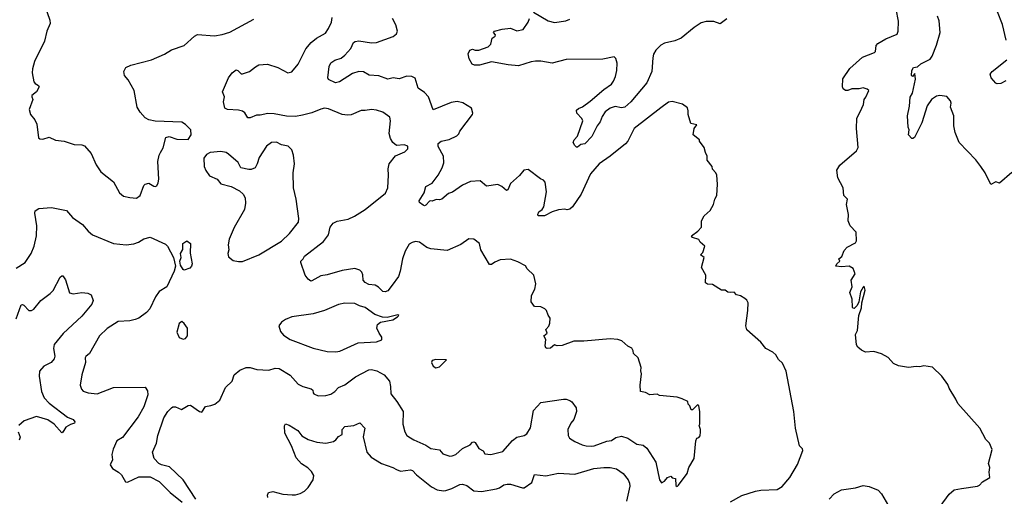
# Model space of a CAD drawing. Extents: x 1771496 to 1971148, y 471553 to 643630.
# Tile 663 of 702: x 1912383 to 1920172, y 551565 to 555336. Entities that reach past the tile are written whole.
import ezdxf

# ---------------------------------------------------------------- set-up
doc = ezdxf.new("R2010")
doc.units = 0

msp = doc.modelspace()

# ---------------------------------------------------------------- linework, layer by layer
at = {"layer": '0CON10XD'}
for points in [[(1920187.5, 555175), (1920158.2, 555298.2), (1920117.3, 555397.3), (1920045.3, 555515), (1920002.1, 555645), (1919975, 555678.5), (1919890, 555755), (1919877.5, 555785), (1919905, 555792), (1919965, 555785.8), (1920065, 555856), (1920126.6, 555873.4), (1920146.2, 555885), (1920152, 555905), (1920146, 555925), (1920121.2, 555965), (1920087.5, 555995), (1920082.5, 556015), (1920090, 556025), (1920105, 556030), (1920165, 556037.5), (1920195, 556091.2)], [(1912582.5, 555445), (1912622.3, 555332.3), (1912623.8, 555305), (1912598, 555245), (1912578, 555165), (1912500.6, 555005), (1912483.4, 554946.6), (1912481.4, 554915), (1912495.8, 554845), (1912505, 554830), (1912532, 554815), (1912536.9, 554805), (1912514.7, 554765.3), (1912477.5, 554735), (1912477.5, 554725), (1912486.2, 554705), (1912456.7, 554625), (1912468, 554585), (1912503.2, 554543.2), (1912518.3, 554508.3), (1912530.8, 554400.8), (1912542, 554392), (1912565, 554391.2), (1912615, 554405.8), (1912665, 554382.5), (1912735, 554375.6), (1912815, 554348), (1912875, 554345.8), (1912895, 554338), (1912947.6, 554277.6), (1912987.3, 554187.3), (1913025, 554133.3), (1913125, 554052.5), (1913173.3, 553965), (1913205, 553940), (1913255, 553928), (1913305.8, 553924.2), (1913336, 553945), (1913365, 554023.3), (1913375, 554034), (1913405, 554042.9), (1913445, 554020), (1913455, 554016.9), (1913467.4, 554022.6), (1913479.1, 554045), (1913483.1, 554075), (1913476.7, 554215), (1913487.5, 554265), (1913498, 554285), (1913518.9, 554321.1), (1913540, 554405), (1913565, 554412.5), (1913625, 554391.2), (1913715, 554387.5), (1913738.8, 554425), (1913736.7, 554465), (1913695.8, 554505.8), (1913665, 554523.8), (1913455, 554532.9), (1913403.6, 554543.6), (1913375, 554559.2), (1913335, 554603.3), (1913313.2, 554643.2), (1913288, 554775), (1913240.9, 554860.9), (1913212.5, 554895), (1913205.7, 554925), (1913223.5, 554956.5), (1913263.3, 554975), (1913425, 555017.5), (1913527.9, 555062.1), (1913585, 555096), (1913685, 555131.2), (1913765, 555206.2), (1913788.8, 555218.8), (1913925, 555206.7), (1913985, 555217.5), (1914045, 555236.7), (1914235, 555340)], [(1919665.6, 551484.4), (1919735, 551581.2), (1919775, 551615.8), (1919835, 551626), (1919960, 551645), (1919975, 551652.5), (1919999.3, 551680.7), (1920057.5, 551715), (1920052.5, 551755), (1920057, 551793), (1920047.5, 551825), (1920076.7, 551935), (1920055.9, 551985.9), (1920027.5, 552015), (1919977.5, 552105), (1919805, 552300), (1919790, 552335), (1919735, 552420), (1919725, 552450), (1919677.5, 552515), (1919605, 552587.5), (1919535, 552597.5), (1919505, 552590), (1919475, 552592.5), (1919415, 552583.8), (1919335, 552596.2), (1919295, 552616.7), (1919253.6, 552663.6), (1919201.7, 552691.7), (1919140.7, 552710.7), (1919075, 552706.7), (1919041.7, 552721.7), (1919012.5, 552745), (1919004.2, 552764.2), (1918995.7, 552845), (1919012.2, 552877.8), (1919020.8, 552995), (1919043.8, 553055), (1919046.2, 553095), (1919070.6, 553195), (1919065, 553226.7), (1919055, 553220), (1919035, 553182.5), (1919020.8, 553105), (1919007.8, 553075), (1918985, 553050.8), (1918975, 553052.5), (1918972.4, 553062.4), (1918969.4, 553125), (1918951.4, 553178.6), (1918967.7, 553222.3), (1918961.2, 553275), (1918992.2, 553325), (1918977.7, 553367.7), (1918945, 553384.6), (1918885, 553380.8), (1918840, 553385), (1918847.5, 553405), (1918870, 553425), (1918862.5, 553445), (1918886.7, 553463.3), (1918905, 553510), (1918930, 553535), (1918995, 553570), (1919002.5, 553585), (1919000, 553655), (1918952.5, 553705), (1918937.5, 553745), (1918940, 553795), (1918923.8, 553875), (1918932.5, 553915), (1918904, 553945), (1918898.8, 554005), (1918856.2, 554085), (1918848.8, 554145), (1918871.2, 554185), (1919003, 554297), (1919016.7, 554325), (1919003.8, 554475), (1919005.8, 554554.2), (1919046.2, 554635), (1919057.5, 554665), (1919062.5, 554705), (1919077, 554723), (1919100, 554775), (1919087, 554787), (1919055, 554796.2), (1919025, 554790), (1918965, 554790), (1918935, 554776.7), (1918915, 554776.7), (1918898.3, 554788.3), (1918891.2, 554805), (1918895, 554867.5), (1918949.1, 554950.9), (1919050.9, 555039.1), (1919146.7, 555075), (1919153.3, 555085), (1919158.3, 555131.7), (1919172.7, 555147.3), (1919235, 555183.8), (1919325, 555220), (1919331.5, 555245), (1919335.3, 555325), (1919318.1, 555418.1)], [(1914125, 552563.8), (1914175, 552584), (1914205, 552584), (1914259.3, 552569.3), (1914355, 552563.5), (1914405, 552578.9), (1914435, 552577.5), (1914522.4, 552522.4), (1914585, 552452), (1914623.6, 552433.6), (1914687.5, 552415), (1914702.5, 552405), (1914703.3, 552385), (1914710, 552375), (1914745, 552358.8), (1914805, 552362.5), (1914845.6, 552374.4), (1914876.7, 552395), (1914905, 552426.7), (1914955, 552446), (1915040.5, 552509.5), (1915144.4, 552565.6), (1915165, 552568.6), (1915208.7, 552558.7), (1915265.5, 552525.5), (1915308, 552475), (1915317.5, 552435), (1915318.8, 552375), (1915366, 552315), (1915417.1, 552235), (1915414.2, 552135), (1915430, 552075), (1915445, 552046.2), (1915475, 552028), (1915500.9, 552010.9), (1915595, 551970), (1915635, 551944.4), (1915703.5, 551933.5), (1915730.7, 551900.7), (1915785, 551882.9), (1915805, 551884.3), (1915832.8, 551897.2), (1915885, 551942.5), (1915946.5, 551973.5), (1915965, 551993.8), (1915975, 551996), (1915985, 551990), (1916014.5, 551944.5), (1916050, 551925), (1916061.7, 551901.7), (1916110, 551895), (1916205, 551920.8), (1916282.8, 552007.2), (1916315, 552034.4), (1916375, 552047.1), (1916395, 552059.2), (1916425, 552106.7), (1916447.3, 552245), (1916505, 552306.7), (1916685, 552334.3), (1916705, 552332.9), (1916734.3, 552324.3), (1916751.3, 552311.3), (1916784.3, 552264.3), (1916787.5, 552235), (1916766.4, 552173.6), (1916742, 552145), (1916720, 552095), (1916721.2, 552045), (1916731.2, 552025), (1916775, 551997.5), (1916832.4, 551972.4), (1916865, 551963.5), (1916905, 551962.2), (1916926.7, 551965), (1917028, 552002), (1917065, 552005.5), (1917098.3, 552031.7), (1917145, 552041.4), (1917195, 552025.8), (1917265, 551977.1), (1917315, 551969.5), (1917345, 551947.1), (1917415.8, 551835.8), (1917444, 551695), (1917460.7, 551670.7), (1917485.4, 551684.6), (1917508.8, 551715), (1917533.3, 551723.3), (1917545, 551712.5), (1917570, 551705), (1917575, 551650), (1917585, 551642.5), (1917595, 551652.5), (1917662.5, 551745), (1917676.4, 551793.6), (1917717.5, 551865), (1917732.5, 552005), (1917740, 552025), (1917755, 552030), (1917767, 552043), (1917770, 552075), (1917770, 552095), (1917757.5, 552125), (1917762.5, 552135), (1917762.5, 552235), (1917755, 552280), (1917745, 552290), (1917705, 552250), (1917695, 552250), (1917685, 552280), (1917672.5, 552295), (1917670, 552315), (1917625, 552337.5), (1917585, 552350), (1917445, 552362.5), (1917425, 552372.5), (1917368.3, 552368.3), (1917335, 552387.5), (1917293.6, 552393.6), (1917291.2, 552445), (1917302.5, 552535), (1917297, 552557), (1917300, 552585), (1917275, 552660), (1917240, 552695), (1917237.5, 552715), (1917225, 552737.5), (1917195, 552752.5), (1917145.6, 552795.6), (1917115, 552805.8), (1917055, 552810.8), (1916845, 552792.2), (1916766.5, 552793.5), (1916675, 552757.5), (1916635, 552756), (1916615, 552763.3), (1916581.7, 552738.3), (1916555, 552733.3), (1916545, 552740), (1916539.2, 552755), (1916545.7, 552805), (1916530, 552835), (1916557.1, 552855), (1916546, 552885), (1916568.3, 552911.7), (1916577.9, 552935), (1916580, 552975), (1916565, 552998), (1916550.8, 553035), (1916538.3, 553048.3), (1916505, 553063.2), (1916455, 553066.7), (1916430, 553105), (1916432.5, 553155), (1916458.8, 553205), (1916466.2, 553245), (1916451.2, 553315), (1916397.5, 553365), (1916385, 553387.5), (1916325, 553421.2), (1916265, 553440), (1916185, 553436.2), (1916141.7, 553418.3), (1916115, 553400), (1916099.3, 553399.3), (1916030, 553515), (1916021.2, 553565), (1915975, 553599.2), (1915935, 553601.2), (1915873.8, 553556.2), (1915765, 553510), (1915635, 553521.8), (1915604.7, 553534.7), (1915545, 553575.6), (1915515, 553580), (1915487, 553573), (1915465, 553558.8), (1915431.9, 553505), (1915411.4, 553445), (1915392.2, 553345), (1915378.6, 553305), (1915330, 553235), (1915295, 553190), (1915275, 553183.1), (1915255, 553185.7), (1915220.2, 553220.2), (1915195.3, 553235.3), (1915145, 553241.8), (1915115, 553256.4), (1915098.9, 553275), (1915096.2, 553316.2), (1915088.3, 553338.3), (1915073.4, 553353.4), (1915035, 553368.1), (1914935, 553350.9), (1914815, 553316.7), (1914765, 553309.4), (1914695, 553270), (1914685, 553267.8), (1914665, 553282.2), (1914641.6, 553315), (1914605.7, 553414.3), (1914606, 553425), (1914626.3, 553443.7), (1914635, 553466), (1914785, 553582), (1914825.8, 553635), (1914838.8, 553695), (1914863.8, 553725), (1914895, 553740.6), (1914982.4, 553757.6), (1915030.7, 553780.7), (1915115, 553833.1), (1915276.2, 553963.8), (1915294.4, 554005), (1915300.9, 554105), (1915297.8, 554155), (1915305.5, 554194.5), (1915355, 554260), (1915429.3, 554290.7), (1915452.5, 554315), (1915452.5, 554335), (1915423.9, 554346.1), (1915365, 554340), (1915335, 554363.3), (1915315.8, 554395), (1915307.1, 554435), (1915316.7, 554535), (1915310, 554565), (1915255, 554604), (1915205, 554620.8), (1915165, 554626), (1915115, 554616.7), (1915085, 554618), (1915006.2, 554583.8), (1914975, 554580.4), (1914935, 554585.4), (1914825, 554631.8), (1914795, 554634.5), (1914765, 554628.2), (1914695, 554598.8), (1914619.2, 554580.8), (1914565, 554568.8), (1914493.2, 554573.2), (1914395, 554591.8), (1914345, 554592.7), (1914285, 554580), (1914255, 554580.6), (1914205, 554559.2), (1914188, 554558), (1914165, 554598.8), (1914145, 554611.9), (1914115, 554619.5), (1914025.6, 554625.6), (1914005.6, 554635.6), (1913996, 554685), (1914001.8, 554725), (1913986.6, 554765), (1914035, 554876.5), (1914065, 554914.4), (1914095, 554938.9), (1914109.4, 554935), (1914135, 554908.1), (1914145, 554907.8), (1914202, 554925), (1914247.4, 554962.6), (1914275, 554977.5), (1914344.4, 554984.4), (1914425, 554958.6), (1914505, 554915.8), (1914535, 554922), (1914586.9, 554985), (1914647.8, 555105), (1914687.5, 555155), (1914731.4, 555188.6), (1914801.7, 555228.3), (1914827.1, 555265), (1914850, 555315), (1914854.2, 555354.2)], [(1918005, 551521.8), (1918095, 551572.7), (1918203.9, 551606.1), (1918245, 551613.5), (1918375, 551618.9), (1918415, 551641.6), (1918475.2, 551715), (1918535, 551815.7), (1918578, 551928), (1918575, 551940), (1918552.5, 551965), (1918520, 552105), (1918508, 552235), (1918445.8, 552555.8), (1918418.8, 552618.8), (1918387, 552647), (1918363.8, 552685), (1918340, 552705), (1918285, 552734.5), (1918245.9, 552785.9), (1918135, 552882.7), (1918126.7, 552915), (1918144.6, 553035), (1918145.6, 553095.6), (1918135.6, 553115.6), (1918118.8, 553128.8), (1918085, 553150), (1918055, 553160), (1918035, 553180), (1918003.6, 553176.4), (1917985, 553181.2), (1917965, 553196), (1917935, 553196.7), (1917865, 553240), (1917825, 553243.3), (1917807.5, 553255), (1917810, 553315), (1917777.5, 553375), (1917797.5, 553455), (1917770, 553475), (1917787, 553493), (1917803.8, 553545), (1917767.5, 553575), (1917755, 553597.5), (1917705, 553612.5), (1917697.5, 553625), (1917747.7, 553662.3), (1917777.5, 553695), (1917777.5, 553745), (1917797.5, 553785), (1917845, 553827.5), (1917872.5, 553875), (1917882.5, 553915), (1917897.5, 553945), (1917903.3, 554035), (1917897.5, 554105), (1917890, 554125), (1917863, 554153), (1917860, 554175), (1917822.5, 554225), (1917822.5, 554255), (1917807.5, 554285), (1917797.5, 554325), (1917760, 554375), (1917760, 554385), (1917710, 554425), (1917717.5, 554475), (1917740, 554505), (1917692.5, 554515), (1917672.5, 554585), (1917672.5, 554615), (1917665, 554637.5), (1917627.7, 554667.7), (1917545, 554689.2), (1917515, 554682), (1917455, 554638.8), (1917245, 554473.8), (1917194, 554375), (1917176.6, 554353.4), (1917055, 554255.7), (1916967.5, 554195), (1916899.2, 554115), (1916823.9, 553956.1), (1916757.5, 553855), (1916735, 553838), (1916715, 553831.2), (1916695.8, 553835.8), (1916645, 553832.5), (1916594.3, 553815.7), (1916535.6, 553784.4), (1916484.7, 553784.7), (1916482.5, 553795), (1916490.7, 553815), (1916515.6, 553834.4), (1916530.4, 553855), (1916549.6, 553975), (1916539.1, 554049.1), (1916525.8, 554065.8), (1916502.5, 554077.5), (1916405, 554150), (1916370, 554145), (1916335.7, 554104.3), (1916265, 554038.8), (1916245, 553990), (1916235, 553984), (1916196.7, 554015), (1916165, 554031.2), (1916075, 554020), (1916025, 554061.2), (1915950, 554055), (1915885, 554027.5), (1915807.6, 553972.4), (1915775, 553960), (1915722.5, 553915), (1915705, 553910), (1915677, 553913), (1915645, 553900), (1915635, 553903.3), (1915625, 553900), (1915595, 553867.5), (1915585, 553862.5), (1915575, 553867.5), (1915545, 553890), (1915543.3, 553903.3), (1915583.3, 553965), (1915596.7, 554015), (1915645, 554041.2), (1915694.6, 554105.4), (1915726.2, 554163.8), (1915737.6, 554202.4), (1915734.4, 554255), (1915692.4, 554332.4), (1915694.5, 554355), (1915716.2, 554375), (1915780.9, 554389.1), (1915842.1, 554417.9), (1915857, 554433), (1915863.8, 554453.8), (1915963.8, 554585), (1915967, 554597), (1915955.9, 554635.9), (1915888.3, 554678.3), (1915845, 554688.6), (1915795, 554680.8), (1915655, 554623.3), (1915616.2, 554725), (1915585, 554758.5), (1915535.5, 554795), (1915512.5, 554872.5), (1915485.8, 554885.8), (1915445, 554890), (1915385, 554868.2), (1915336.8, 554876.8), (1915294.5, 554864.5), (1915222.8, 554892.8), (1915146.7, 554896.7), (1915103.2, 554923.2), (1915065, 554926.5), (1915015, 554909.5), (1914913.3, 554845), (1914880, 554835), (1914825, 554862.5), (1914820, 554875), (1914831.2, 554965), (1914844.3, 554995.7), (1914876.7, 555015), (1914925, 555030.8), (1914955, 555055.8), (1915001.4, 555108.6), (1915022.5, 555155), (1915035.6, 555164.4), (1915065, 555168.5), (1915165, 555151.5), (1915205, 555155.5), (1915336.9, 555203.1), (1915364.2, 555225), (1915371.5, 555245), (1915357.9, 555295), (1915332.1, 555345)], [(1917976.6, 555343.4), (1917925, 555302), (1917875, 555321.4), (1917815, 555320.6), (1917775, 555311.1), (1917717.5, 555275), (1917615, 555190.5), (1917565, 555167.8), (1917485, 555150.8), (1917455, 555134), (1917416, 555095), (1917397.9, 555062.1), (1917391.1, 555035), (1917383.3, 554925), (1917344.5, 554835), (1917217.9, 554685), (1917171.4, 554645), (1917145, 554639.6), (1917095, 554648.9), (1917054.2, 554635), (1917015, 554606.5), (1916990, 554570), (1916975, 554527.1), (1916952.7, 554497.3), (1916908.6, 554411.4), (1916855, 554353.1), (1916821.1, 554348.9), (1916795, 554327.5), (1916788.3, 554328.3), (1916775, 554340), (1916762.5, 554365), (1916770, 554385), (1916796.9, 554413.1), (1916838, 554535), (1916831.2, 554555), (1916791.1, 554595), (1916789.1, 554620.9), (1916805, 554634.4), (1916835, 554645.6), (1916895, 554690), (1917005, 554784.2), (1917063.8, 554825), (1917081.2, 554848.8), (1917095.8, 554885), (1917107.1, 554935), (1917110.5, 554990.5), (1917099.5, 555029.5), (1917085, 555041.2), (1916995, 555024.2), (1916705, 555020), (1916595, 554991.8), (1916505, 555007.5), (1916463.6, 555006.4), (1916428.3, 555001.7), (1916328.7, 554971.3), (1916247.6, 554977.6), (1916115, 555001.9), (1916020, 554975), (1915980, 554975), (1915963.6, 554983.6), (1915937.5, 555025), (1915931.2, 555065), (1915943.3, 555095), (1915965, 555103.8), (1915985.6, 555095.6), (1916015, 555094.4), (1916090, 555120), (1916109.1, 555140.9), (1916121.3, 555188.7), (1916143.3, 555205), (1916145.8, 555215), (1916132.5, 555235), (1916138.8, 555245), (1916200.8, 555260.8), (1916265, 555268.5), (1916315, 555247.8), (1916365, 555258.1), (1916405.6, 555315), (1916416.5, 555345)], [(1916448.8, 555395), (1916565, 555326.7), (1916612.8, 555312.8), (1916703, 555327), (1916735, 555339.1)], [(1920233.2, 554126.8), (1920135, 554043.3), (1920105, 554052.5), (1920065, 554032.5), (1920020, 554125), (1919985.5, 554175.5), (1919946.4, 554226.4), (1919816.2, 554365), (1919784.4, 554444.4), (1919774.2, 554495), (1919772.9, 554575), (1919747.1, 554645), (1919752.5, 554675), (1919747.8, 554695), (1919718.1, 554728.1), (1919663, 554737), (1919635, 554730.5), (1919597.1, 554705), (1919562.9, 554655), (1919520.3, 554519.7), (1919462.5, 554405), (1919450, 554395), (1919440, 554395), (1919413.8, 554425), (1919419.4, 554465), (1919412.9, 554485), (1919406.9, 554575), (1919422.9, 554652.9), (1919427.9, 554722.1), (1919445.8, 554755), (1919469.5, 554865), (1919465, 554910), (1919445, 554887.5), (1919437.5, 554895), (1919441.1, 554935), (1919455, 554957.1), (1919485, 554962.9), (1919513.3, 554986.7), (1919585.4, 555024.6), (1919602.5, 555047.5), (1919636.5, 555135), (1919666.2, 555235), (1919657.9, 555327.9), (1919645, 555363.8)], [(1920185, 554852), (1920145, 554830), (1920117, 554827), (1920105, 554832.5), (1920067.5, 554875), (1920061.2, 554905), (1920076.7, 554925), (1920192.6, 555017.4)], [(1914115, 553422), (1914145, 553424), (1914275, 553475.7), (1914455, 553584.4), (1914518.6, 553645), (1914589.2, 553735), (1914591.7, 553761.7), (1914571.2, 553915), (1914550, 554005), (1914546.2, 554125), (1914556.2, 554195), (1914548.8, 554265), (1914536.2, 554305), (1914505.7, 554335.7), (1914455, 554346), (1914415, 554366.2), (1914375, 554363.8), (1914335.9, 554334.1), (1914276.2, 554245), (1914262, 554195), (1914245, 554162.5), (1914215, 554151.2), (1914195, 554151.2), (1914133.3, 554165), (1914110, 554205), (1914035, 554272), (1914015, 554285.7), (1913975, 554294.2), (1913890, 554285), (1913860.5, 554269.5), (1913840.7, 554239.3), (1913842, 554175), (1913855, 554142.5), (1913885, 554101.2), (1913944.1, 554074.1), (1913975, 554036), (1914055, 554015.7), (1914121.2, 553981.2), (1914151.2, 553955), (1914167.3, 553927.3), (1914170, 553885), (1914160, 553835), (1914078.7, 553691.3), (1914040.7, 553599.3), (1914033.3, 553555), (1914036.7, 553515), (1914028.6, 553485), (1914035, 553460), (1914070.5, 553430.5), (1914115, 553422)], [(1912355, 553369.2), (1912425, 553416), (1912474.5, 553485.5), (1912497, 553543), (1912516.2, 553625), (1912518.2, 553705), (1912502.1, 553805), (1912505.4, 553824.6), (1912535, 553842), (1912635, 553850.8), (1912752.5, 553825), (1912800.3, 553770.3), (1912880.8, 553715), (1912925, 553663.8), (1912960, 553635), (1913125, 553565.7), (1913225, 553554.4), (1913285, 553561.4), (1913322.5, 553575), (1913365, 553603.3), (1913415, 553616.2), (1913535, 553560.8), (1913553.2, 553543.2), (1913600, 553455), (1913615.6, 553385), (1913604, 553345), (1913548, 553222), (1913487.5, 553185), (1913457.6, 553142.4), (1913411.5, 553048.5), (1913385, 553019.2), (1913325, 552975.8), (1913295, 552962.9), (1913255, 552954), (1913162.5, 552947.5), (1913075, 552892.5), (1913013.3, 552835), (1912935.8, 552694.2), (1912905, 552670), (1912900.6, 552659.4), (1912903.1, 552625), (1912874.3, 552525), (1912861.2, 552445), (1912871.7, 552411.7), (1912885.9, 552395.9), (1912925, 552382.5), (1912995, 552376.7), (1913125, 552425.8), (1913375, 552427.5), (1913395, 552400), (1913397.5, 552367.5), (1913365, 552272.5), (1913320, 552195), (1913195, 552030), (1913151.2, 552005), (1913122.7, 551937.3), (1913112.9, 551895), (1913117.1, 551855), (1913098.8, 551815), (1913116.1, 551786.1), (1913165, 551756.2), (1913187.5, 551735), (1913218.8, 551678.8), (1913235, 551678), (1913325, 551720), (1913415, 551720), (1913485, 551683.3), (1913573.3, 551595), (1913668.8, 551518.8)], [(1913685, 553354.2), (1913675, 553360), (1913655.7, 553395), (1913649.2, 553425), (1913659.2, 553455), (1913656, 553485), (1913673, 553517), (1913672.5, 553565), (1913705, 553587.5), (1913733.3, 553565), (1913732.3, 553487.7), (1913746.6, 553403.4), (1913741.4, 553385), (1913729.1, 553370.9), (1913685, 553354.2)], [(1912355, 552970), (1912395, 553080), (1912405, 553083.3), (1912415, 553076.7), (1912455, 553034), (1912475, 553034.2), (1912495, 553046), (1912549.2, 553115), (1912625, 553169.4), (1912647.4, 553192.6), (1912702.4, 553297.6), (1912715, 553308.8), (1912725, 553308.8), (1912745, 553276.7), (1912775.8, 553175.8), (1912807, 553167), (1912875, 553177.8), (1912921.4, 553171.4), (1912948.3, 553158.3), (1912963.9, 553113.9), (1912952.5, 553085), (1912875, 552990.8), (1912726.5, 552853.5), (1912656.2, 552765), (1912650, 552735), (1912662, 552675), (1912655, 552652.5), (1912631.2, 552625), (1912575, 552593.8), (1912538.8, 552555), (1912538, 552515), (1912554.4, 552395), (1912575.6, 552345), (1912615, 552301.4), (1912761.1, 552191.1), (1912805, 552172), (1912820, 552155), (1912817.5, 552145), (1912785, 552134.2), (1912748.3, 552111.7), (1912725, 552072.5), (1912715, 552066.7), (1912655, 552135.7), (1912605, 552169.1), (1912515, 552195.6), (1912417.9, 552162.1), (1912376.7, 552125)], [(1914885, 552708.1), (1914915, 552714.4), (1915061.4, 552778.6), (1915205, 552788.1), (1915247, 552803), (1915248, 552825), (1915225.8, 552855), (1915209.2, 552895), (1915212.9, 552925), (1915236.6, 552943.4), (1915335, 552962.5), (1915372.5, 552985), (1915382.5, 552995), (1915375, 553000), (1915289.5, 552980.5), (1915252.7, 552982.7), (1915193.3, 553003.3), (1915115, 553058.6), (1915071.3, 553071.3), (1915035, 553090.8), (1914955, 553092), (1914905, 553082), (1914795, 553034.2), (1914705, 553008.6), (1914535.8, 552984.2), (1914485, 552963.8), (1914455, 552943.3), (1914433.3, 552915), (1914445, 552870), (1914470.3, 552840.3), (1914523.3, 552805), (1914705, 552736.2), (1914815, 552710.8), (1914885, 552708.1)], [(1913675, 552808.8), (1913695, 552813.3), (1913710, 552835), (1913710, 552895), (1913685, 552933.3), (1913665, 552947.5), (1913645, 552932.5), (1913627.1, 552865), (1913645, 552821.2), (1913675, 552808.8)], [(1915675, 552582.5), (1915685, 552583.3), (1915705, 552590), (1915760, 552645), (1915675, 552648), (1915645, 552640), (1915640, 552625), (1915653.3, 552595), (1915675, 552582.5)], [(1913775, 551542.5), (1913675.9, 551695.9), (1913568.3, 551798.3), (1913505, 551813.3), (1913482.5, 551825), (1913446.2, 551865), (1913434, 551915), (1913463.8, 551985), (1913476, 552045), (1913523.8, 552185), (1913554.2, 552235.8), (1913582.5, 552265), (1913595, 552272.5), (1913615, 552272.5), (1913663, 552253), (1913715, 552283.8), (1913735, 552286), (1913805, 552236.7), (1913825, 552230), (1913853.9, 552276.1), (1913895, 552282.5), (1913927.5, 552295), (1913966.7, 552325), (1914012, 552425), (1914064, 552475), (1914080, 552525), (1914125, 552563.8)], [(1914346.7, 551555), (1914343.3, 551575), (1914350, 551595), (1914385, 551603.3), (1914465, 551581.2), (1914537.3, 551577.3), (1914565, 551577.1), (1914601.7, 551588.3), (1914635, 551607.1), (1914665, 551634.2), (1914705.4, 551694.6), (1914708.7, 551728.7), (1914692.1, 551762.1), (1914661.7, 551791.7), (1914611.7, 551821.7), (1914570, 551870), (1914532.2, 551965), (1914480.6, 552065), (1914477, 552123), (1914485, 552137.5), (1914515, 552128.8), (1914583.3, 552085), (1914614.4, 552044.4), (1914665.8, 552015.8), (1914734.4, 551994.4), (1914805, 551984.4), (1914865, 551997.5), (1914885, 552012), (1914905, 552038), (1914933.3, 552055), (1914934.4, 552095), (1914955, 552117.1), (1915025, 552125.6), (1915075, 552146.7), (1915114.2, 552104.2), (1915101.4, 552035), (1915129.2, 551915), (1915164.4, 551875), (1915245, 551825.6), (1915335, 551793.3), (1915365, 551776.5), (1915395, 551763.5), (1915475, 551773.6), (1915490.7, 551770.7), (1915523.1, 551735), (1915640.7, 551640.7), (1915685, 551616.9), (1915735, 551609.4), (1915755, 551612.2), (1915802.6, 551627.4), (1915865, 551658.1), (1915885, 551660.6), (1915920.3, 551650.3), (1915975, 551608.1), (1916035, 551603.1), (1916155.7, 551624.3), (1916178.3, 551631.7), (1916212.5, 551655), (1916238.3, 551661.7), (1916265, 551660), (1916361.7, 551631.7), (1916375, 551633.3), (1916433.3, 551675), (1916455, 551737.5), (1916545, 551726), (1916645, 551749.2), (1916775, 551739.4), (1916925, 551786.5), (1917004.4, 551794.4), (1917055, 551793.3), (1917105, 551782.9), (1917157.1, 551745), (1917197.5, 551695), (1917208.2, 551668.2), (1917209.5, 551645), (1917184.4, 551525.6)], [(1912371.4, 552075), (1912386.1, 552033.9), (1912379.7, 552010.3)], [(1918788, 551542), (1918825.4, 551584.6), (1918885, 551615.6), (1918995, 551632.5), (1919055, 551650), (1919103.9, 551643.9), (1919175, 551613.8), (1919202, 551585), (1919255, 551490)]]:
    msp.add_lwpolyline(points, dxfattribs=at)

doc.saveas('drawing.dxf')
